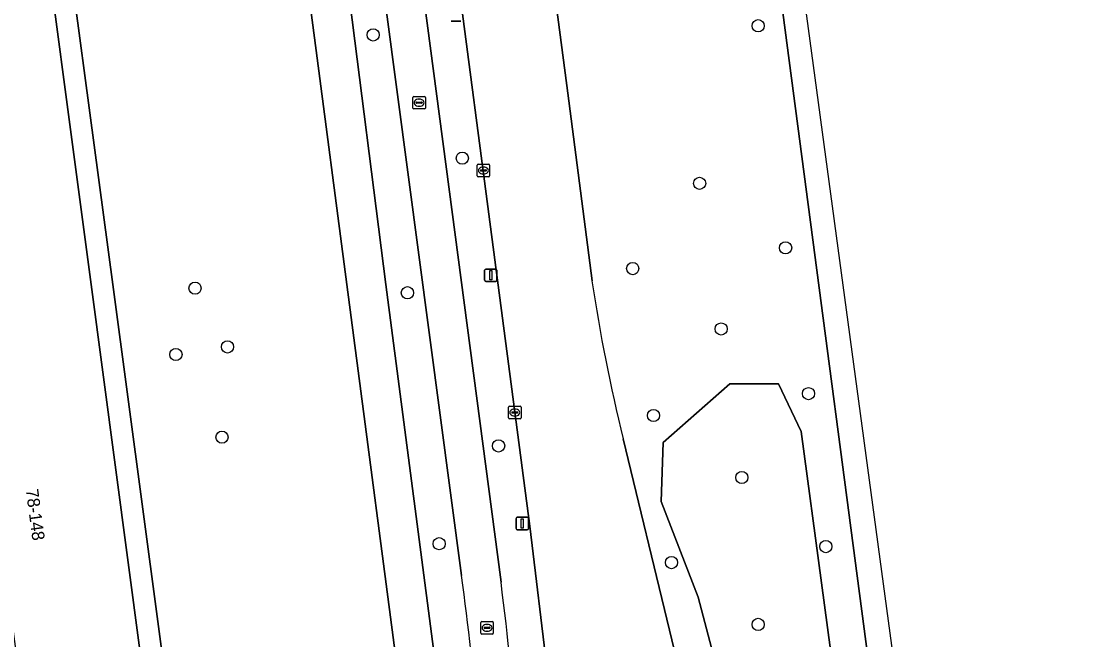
# Model space of a CAD drawing. Extents: x 160554 to 161248, y 385329 to 386506.
# Drawn here: x 161162.1 to 161247.5, y 385471.5 to 385521.1 of the extents above; entities that cross this region are included whole.
import ezdxf

# ---------------------------------------------------------------- set-up
doc = ezdxf.new("R2010")
doc.units = 0
for name, color, linetype in [('IMGEO_Berm_groen', 7, 'Continuous'), ('IMGEO_Boom', 7, 'Continuous'), ('IMGEO_Fietspad_gesloten', 7, 'Continuous'), ('IMGEO_Groenvoorziening', 7, 'Continuous'), ('IMGEO_Kolk', 7, 'Continuous'), ('IMGEO_Lichtmast', 7, 'Continuous'), ('IMGEO_OVBaan_gesloten', 7, 'Continuous'), ('IMGEO_Pand', 7, 'Continuous'), ('IMGEO_Pand_nummerreeks', 7, 'Continuous'), ('IMGEO_Rijbaan_regionaal_gesloten', 7, 'Continuous'), ('IMGEO_Rioolput', 7, 'Continuous'), ('IMGEO_Voetpad_open', 7, 'Continuous')]:
    doc.layers.add(name, color=color, linetype=linetype)

msp = doc.modelspace()

# ---------------------------------------------------------------- linework, layer by layer
at = {"layer": 'IMGEO_Berm_groen'}
for points in [[(161204.254, 385468.624), (161204.232, 385468.857), (161202.834, 385480.617), (161193.933, 385548.337), (161181.828, 385640.442), (161181.314, 385641.891), (161176.955, 385654.244), (161174.214, 385653.907)], [(161175.47, 385636.99), (161171.756, 385649.564), (161171.688, 385649.237), (161173.216, 385637.527), (161185.185, 385547.215), (161188.224, 385524.163), (161191.296, 385500), (161195.785, 385465.646), (161197.661, 385452.319), (161199.47, 385452.44)], [(161179.687, 385632.368), (161190.991, 385547.961), (161193.633, 385528.239), (161200.519, 385476.123)], [(161197.361, 385476.651), (161187.921, 385547.566), (161177.166, 385628.352)], [(161191.53, 385623.888), (161191.695, 385622.672), (161194.633, 385600.826), (161201.41, 385549.297), (161205.87, 385515.321), (161207.809, 385500.279)], [(161242.98, 385371.343), (161241.544, 385382.082), (161219.183, 385551.578)], [(161210.311, 385487.611), (161214.026, 385472.285), (161220.183, 385446.691), (161224.858, 385427.207), (161225.91, 385422.267)]]:
    msp.add_lwpolyline(points, dxfattribs=at)
for points in [[(161232.33, 385420.404), (161230.78, 385437.781), (161227.84, 385463.955), (161224.569, 385488.214), (161222.744, 385492.021), (161218.845, 385492.028), (161213.502, 385487.327), (161213.356, 385482.588), (161216.318, 385474.919), (161222.515, 385451.366), (161223.505, 385442.268), (161228.835, 385419.625)], [(161218.845, 385492.028), (161222.744, 385492.021), (161224.569, 385488.214), (161227.84, 385463.955), (161230.78, 385437.781), (161232.33, 385420.404), (161228.835, 385419.625), (161223.505, 385442.268), (161222.515, 385451.366), (161216.318, 385474.919), (161213.356, 385482.588), (161213.502, 385487.327)]]:
    msp.add_lwpolyline(points, close=True, dxfattribs=at)
for centre, radius, start, end in [((161346.534, 385521.097), 140.279, 188.53446, 193.81042), ((160937.343, 385441.804), 262.342, 2.32361, 7.63323), ((160919.313, 385440.472), 283.457, 1.85683, 7.22527)]:
    msp.add_arc(centre, radius, start, end, dxfattribs=at)
at = {"layer": 'IMGEO_Boom'}
for centre in [(161221.126, 385520.728), (161190.275, 385519.992), (161197.415, 385510.112), (161216.434, 385508.096), (161223.322, 385502.926), (161211.07, 385501.263), (161175.994, 385499.695), (161193.014, 385499.327), (161218.163, 385496.423), (161178.599, 385494.984), (161174.462, 385494.38), (161225.157, 385491.24), (161212.738, 385489.486), (161178.155, 385487.755), (161200.323, 385487.047), (161219.821, 385484.519), (161195.564, 385479.212), (161226.551, 385478.979), (161214.181, 385477.695), (161221.124, 385472.741)]:
    msp.add_circle(centre, 0.489, dxfattribs=at)
at = {"layer": 'IMGEO_Fietspad_gesloten'}
for points in [[(161200.519, 385476.123), (161193.633, 385528.239), (161190.991, 385547.961), (161179.687, 385632.368)], [(161177.166, 385628.352), (161187.921, 385547.566), (161197.361, 385476.651)]]:
    msp.add_lwpolyline(points, dxfattribs=at)
for centre, radius, start, end in [((160937.343, 385441.804), 262.342, 2.32361, 7.63323), ((160919.313, 385440.472), 283.457, 1.85683, 7.22527)]:
    msp.add_arc(centre, radius, start, end, dxfattribs=at)
at = {"layer": 'IMGEO_Groenvoorziening'}
msp.add_lwpolyline([(161183.034, 385538.967), (161164.523, 385536.518), (161169.403, 385500), (161179.066, 385427.551), (161197.395, 385429.557), (161188.153, 385500), (161185.558, 385519.757)], close=True, dxfattribs=at)
for points in [[(161169.403, 385500), (161164.523, 385536.518), (161162.835, 385536.295), (161167.665, 385500), (161177.445, 385426.506), (161167.682, 385425.203), (161167.557, 385426.143), (161164.522, 385425.705), (161164.772, 385423.865)], [(161197.724, 385427.053), (161197.395, 385429.557), (161179.066, 385427.551), (161169.403, 385500)]]:
    msp.add_lwpolyline(points, dxfattribs=at)
at = {"layer": 'IMGEO_Kolk'}
for p, q in [((161198.605, 385508.699), (161198.605, 385509.551)), ((161198.68, 385509.625), (161199.532, 385509.625)), ((161198.864, 385509.119), (161198.864, 385509.131)), ((161199.302, 385509.082), (161198.904, 385509.082)), ((161198.907, 385509.168), (161199.305, 385509.168)), ((161199.093, 385509.405), (161199.118, 385509.405)), ((161199.348, 385509.131), (161199.348, 385509.119)), ((161199.606, 385509.551), (161199.606, 385508.699)), ((161199.532, 385508.625), (161198.68, 385508.625)), ((161199.116, 385508.845), (161199.091, 385508.845)), ((161201.197, 385490.225), (161202.049, 385490.225)), ((161201.122, 385489.299), (161201.122, 385490.151)), ((161201.381, 385489.719), (161201.381, 385489.731)), ((161201.819, 385489.682), (161201.421, 385489.682)), ((161201.424, 385489.768), (161201.822, 385489.768)), ((161201.633, 385489.445), (161201.608, 385489.445)), ((161201.61, 385490.005), (161201.635, 385490.005)), ((161201.865, 385489.731), (161201.865, 385489.719)), ((161202.123, 385490.151), (161202.123, 385489.299)), ((161202.049, 385489.225), (161201.197, 385489.225))]:
    msp.add_line(p, q, dxfattribs=at)
for points in [[(161198.605, 385508.699), (161198.605, 385509.551)], [(161198.68, 385509.625), (161199.532, 385509.625)], [(161199.606, 385509.551), (161199.606, 385508.699)], [(161199.532, 385508.625), (161198.68, 385508.625)], [(161201.197, 385490.225), (161202.049, 385490.225)], [(161201.122, 385489.299), (161201.122, 385490.151)], [(161202.123, 385490.151), (161202.123, 385489.299)], [(161202.049, 385489.225), (161201.197, 385489.225)]]:
    msp.add_lwpolyline(points, dxfattribs=at)
for centre, radius, start, end in [((161198.682, 385509.549), 0.0765, 91.55205, 178.44795), ((161198.682, 385509.549), 0.0765, 91.55205, 178.44795), ((161198.904, 385509.128), 0.0403, 85.87752, 175.75265), ((161198.901, 385509.118), 0.0366, 178.93798, 274.71019), ((161199.305, 385509.125), 0.043, 264.86636, 352.45326), ((161199.309, 385509.13), 0.0386, 1.73085, 96.63898), ((161199.53, 385509.549), 0.0765, 1.55205, 88.44795), ((161199.53, 385509.549), 0.0765, 1.55205, 88.44795), ((161198.682, 385508.701), 0.0765, 181.55205, 268.44795), ((161198.682, 385508.701), 0.0765, 181.55205, 268.44795), ((161199.53, 385508.701), 0.0765, 271.55205, 358.44795), ((161199.53, 385508.701), 0.0765, 271.55205, 358.44795), ((161201.199, 385490.149), 0.0765, 91.55205, 178.44795), ((161201.199, 385490.149), 0.0765, 91.55205, 178.44795), ((161202.047, 385490.149), 0.0765, 1.55205, 88.44795), ((161202.047, 385490.149), 0.0765, 1.55205, 88.44795), ((161201.421, 385489.728), 0.0403, 85.87752, 175.75265), ((161201.418, 385489.718), 0.0366, 178.93798, 274.71019), ((161201.822, 385489.725), 0.043, 264.86636, 352.45326), ((161201.826, 385489.73), 0.0386, 1.73085, 96.63898), ((161201.199, 385489.301), 0.0765, 181.55205, 268.44795), ((161201.199, 385489.301), 0.0765, 181.55205, 268.44795), ((161202.047, 385489.301), 0.0765, 271.55205, 358.44795), ((161202.047, 385489.301), 0.0765, 271.55205, 358.44795)]:
    msp.add_arc(centre, radius, start, end, dxfattribs=at)
for centre, major_axis, ratio, start_param, end_param in [((161199.092, 385509.125), (-0.387, 0.002), 0.722429, 4.712389, 7.853982), ((161199.117, 385509.125), (-0.39, 0.002), 0.717154, 1.570796, 4.712389), ((161201.609, 385489.725), (-0.387, 0.002), 0.722429, 4.712389, 7.853982), ((161201.634, 385489.725), (-0.39, 0.002), 0.717154, 1.570796, 4.712389)]:
    msp.add_ellipse(centre, major_axis=major_axis, ratio=ratio, start_param=start_param, end_param=end_param, dxfattribs=at)
at = {"layer": 'IMGEO_Lichtmast'}
for p, q in [((161197.299, 385521.083), (161196.509, 385521.083)), ((161196.509, 385521.083), (161197.299, 385521.083)), ((161199.205, 385500.324), (161199.205, 385501.124)), ((161199.205, 385501.124), (161199.205, 385500.324)), ((161199.305, 385501.224), (161200.095, 385501.224)), ((161200.095, 385501.224), (161199.305, 385501.224)), ((161200.195, 385501.124), (161200.195, 385500.324)), ((161200.195, 385500.324), (161200.195, 385501.124)), ((161200.095, 385500.224), (161199.305, 385500.224)), ((161199.305, 385500.224), (161200.095, 385500.224)), ((161201.721, 385480.433), (161201.721, 385481.233)), ((161201.721, 385481.233), (161201.721, 385480.433)), ((161201.821, 385481.333), (161202.611, 385481.333)), ((161202.611, 385481.333), (161201.821, 385481.333)), ((161202.711, 385481.233), (161202.711, 385480.433)), ((161202.711, 385480.433), (161202.711, 385481.233)), ((161202.611, 385480.333), (161201.821, 385480.333)), ((161201.821, 385480.333), (161202.611, 385480.333))]:
    msp.add_line(p, q, dxfattribs=at)
for points in [[(161199.625, 385501.099), (161199.775, 385501.099), (161199.775, 385500.349), (161199.625, 385500.349), (161199.625, 385501.099)], [(161202.141, 385481.208), (161202.291, 385481.208), (161202.291, 385480.458), (161202.141, 385480.458), (161202.141, 385481.208)]]:
    msp.add_lwpolyline(points, dxfattribs=at)
for centre, start, end in [((161199.305, 385501.124), 90, 180), ((161199.305, 385501.124), 90, 180), ((161200.095, 385501.124), 0, 90), ((161200.095, 385501.124), 360, 90), ((161199.305, 385500.324), 180, 270), ((161199.305, 385500.324), 180, 270), ((161200.095, 385500.324), 270, 0), ((161200.095, 385500.324), 270, 0), ((161201.821, 385481.233), 90, 180), ((161201.821, 385481.233), 90, 180), ((161202.611, 385481.233), 0, 90), ((161202.611, 385481.233), 360, 90), ((161201.821, 385480.433), 180, 270), ((161201.821, 385480.433), 180, 270), ((161202.611, 385480.433), 270, 0), ((161202.611, 385480.433), 270, 0)]:
    msp.add_arc(centre, 0.1, start, end, dxfattribs=at)
at = {"layer": 'IMGEO_OVBaan_gesloten'}
msp.add_lwpolyline([(161247.533, 385354.716), (161220.927, 385551.802), (161219.183, 385551.578), (161241.544, 385382.082), (161242.98, 385371.343), (161243.331, 385368.659), (161243.758, 385365.555), (161244.71, 385357.846), (161245.105, 385354.451)], close=True, dxfattribs=at)
at = {"layer": 'IMGEO_Pand'}
msp.add_lwpolyline([(161154.751, 385521.904), (161156.16, 385511.34), (161156.97, 385505.27), (161156.999, 385505.056), (161157.89, 385505.175), (161158.253, 385502.453), (161157.389, 385502.337), (161157.701, 385500), (161158.836, 385491.507), (161159.664, 385485.31), (161161.067, 385474.79), (161161.872, 385468.755), (161163.696, 385455.083), (161164.503, 385449.031), (161165.924, 385438.385), (161166.746, 385432.216), (161167.557, 385426.143), (161167.682, 385425.203), (161177.445, 385426.506), (161167.665, 385500), (161162.835, 385536.295)], dxfattribs=at)
at = {"layer": 'IMGEO_Rijbaan_regionaal_gesloten'}
for points in [[(161174.036, 385699.832), (161175.166, 385691.356), (161175.354, 385691.287), (161182.039, 385640.447), (161181.828, 385640.442), (161193.933, 385548.337), (161202.834, 385480.617), (161204.232, 385468.857), (161204.254, 385468.624)], [(161207.809, 385500.279), (161205.87, 385515.321), (161201.41, 385549.297), (161194.633, 385600.826), (161191.695, 385622.672), (161191.53, 385623.888)], [(161225.91, 385422.267), (161224.858, 385427.207), (161220.183, 385446.691), (161214.026, 385472.285), (161210.311, 385487.611)]]:
    msp.add_lwpolyline(points, dxfattribs=at)
msp.add_arc((161346.534, 385521.097), 140.279, 188.53446, 193.81042, dxfattribs=at)
at = {"layer": 'IMGEO_Rioolput'}
for p, q in [((161193.453, 385514.135), (161193.453, 385514.987)), ((161193.528, 385515.061), (161194.38, 385515.061)), ((161194.454, 385514.987), (161194.454, 385514.135)), ((161193.712, 385514.555), (161193.712, 385514.567)), ((161194.15, 385514.518), (161193.752, 385514.518)), ((161193.755, 385514.604), (161194.153, 385514.604)), ((161193.964, 385514.281), (161193.939, 385514.281)), ((161193.941, 385514.841), (161193.966, 385514.841)), ((161194.196, 385514.567), (161194.196, 385514.555)), ((161194.38, 385514.061), (161193.528, 385514.061)), ((161198.896, 385472.041), (161198.896, 385472.893)), ((161198.971, 385472.967), (161199.823, 385472.967)), ((161199.155, 385472.461), (161199.155, 385472.473)), ((161199.593, 385472.424), (161199.195, 385472.424)), ((161199.198, 385472.51), (161199.596, 385472.51)), ((161199.384, 385472.747), (161199.409, 385472.747)), ((161199.639, 385472.473), (161199.639, 385472.461)), ((161199.897, 385472.893), (161199.897, 385472.041)), ((161199.823, 385471.967), (161198.971, 385471.967)), ((161199.407, 385472.187), (161199.382, 385472.187))]:
    msp.add_line(p, q, dxfattribs=at)
for points in [[(161193.453, 385514.135), (161193.453, 385514.987)], [(161193.528, 385515.061), (161194.38, 385515.061)], [(161194.454, 385514.987), (161194.454, 385514.135)], [(161194.38, 385514.061), (161193.528, 385514.061)], [(161198.896, 385472.041), (161198.896, 385472.893)], [(161198.971, 385472.967), (161199.823, 385472.967)], [(161199.897, 385472.893), (161199.897, 385472.041)], [(161199.823, 385471.967), (161198.971, 385471.967)]]:
    msp.add_lwpolyline(points, dxfattribs=at)
for centre, radius, start, end in [((161193.53, 385514.985), 0.0765, 91.55205, 178.44795), ((161193.53, 385514.985), 0.0765, 91.55205, 178.44795), ((161194.378, 385514.985), 0.0765, 1.55205, 88.44795), ((161194.378, 385514.985), 0.0765, 1.55205, 88.44795), ((161193.53, 385514.137), 0.0765, 181.55205, 268.44795), ((161193.53, 385514.137), 0.0765, 181.55205, 268.44795), ((161193.752, 385514.564), 0.0403, 85.87752, 175.75265), ((161193.749, 385514.554), 0.0366, 178.93798, 274.71019), ((161194.153, 385514.561), 0.043, 264.86636, 352.45326), ((161194.157, 385514.566), 0.0386, 1.73085, 96.63898), ((161194.378, 385514.137), 0.0765, 271.55205, 358.44795), ((161194.378, 385514.137), 0.0765, 271.55205, 358.44795), ((161198.973, 385472.891), 0.0765, 91.55205, 178.44795), ((161198.973, 385472.891), 0.0765, 91.55205, 178.44795), ((161199.195, 385472.47), 0.0403, 85.87752, 175.75265), ((161199.192, 385472.46), 0.0366, 178.93798, 274.71019), ((161199.596, 385472.467), 0.043, 264.86636, 352.45326), ((161199.6, 385472.472), 0.0386, 1.73085, 96.63898), ((161199.821, 385472.891), 0.0765, 1.55205, 88.44795), ((161199.821, 385472.891), 0.0765, 1.55205, 88.44795), ((161198.973, 385472.043), 0.0765, 181.55205, 268.44795), ((161198.973, 385472.043), 0.0765, 181.55205, 268.44795), ((161199.821, 385472.043), 0.0765, 271.55205, 358.44795), ((161199.821, 385472.043), 0.0765, 271.55205, 358.44795)]:
    msp.add_arc(centre, radius, start, end, dxfattribs=at)
for centre, major_axis, ratio, start_param, end_param in [((161193.94, 385514.561), (-0.387, 0.002), 0.722429, 4.712389, 7.853982), ((161193.965, 385514.561), (-0.39, 0.002), 0.717154, 1.570796, 4.712389), ((161199.383, 385472.467), (-0.387, 0.002), 0.722429, 4.712389, 7.853982), ((161199.408, 385472.467), (-0.39, 0.002), 0.717154, 1.570796, 4.712389)]:
    msp.add_ellipse(centre, major_axis=major_axis, ratio=ratio, start_param=start_param, end_param=end_param, dxfattribs=at)
at = {"layer": 'IMGEO_Voetpad_open'}
for points in [[(161200.178, 385435.092), (161199.47, 385452.44), (161197.661, 385452.319), (161195.785, 385465.646), (161191.296, 385500), (161188.224, 385524.163), (161185.185, 385547.215), (161173.216, 385637.527), (161171.688, 385649.237), (161171.756, 385649.564), (161165.866, 385694.215), (161163.234, 385713.074), (161163.199, 385713.599)], [(161183.034, 385538.967), (161185.558, 385519.757), (161188.153, 385500), (161197.395, 385429.557), (161197.724, 385427.053), (161197.747, 385426.954), (161198.773, 385417.53), (161198.773, 385417.364), (161201.606, 385389.796), (161201.785, 385387.944), (161202.255, 385382.996), (161202.926, 385376.036), (161202.254, 385375.963), (161202.46, 385374.144), (161203.127, 385374.228), (161203.676, 385369.2), (161203.941, 385364.879)]]:
    msp.add_lwpolyline(points, dxfattribs=at)

# ---------------------------------------------------------------- texts
at = {"layer": 'IMGEO_Pand_nummerreeks'}
msp.add_text('78-148', height=1, rotation=277.61467, dxfattribs=at).set_placement((161162.425, 385483.538))

doc.saveas('drawing.dxf')
